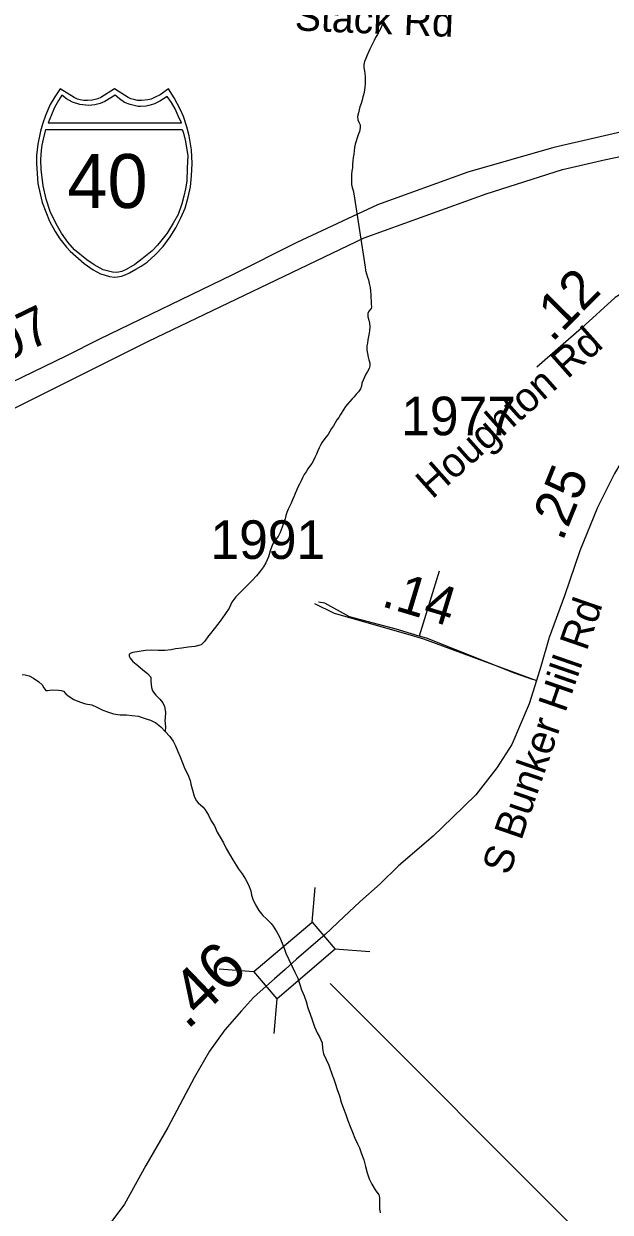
# Model space of a CAD drawing. Extents: x 1662474 to 1856135, y 779280 to 917889.
# Drawn here: x 1696708 to 1698609, y 852408 to 856260 of the extents above; entities that cross this region are included whole.
import ezdxf

# ---------------------------------------------------------------- set-up
doc = ezdxf.new("R2010")
doc.units = 0
for name, color, linetype in [('Exist Hydrographic Creek Single Shore', 7, 'Continuous'), ('Exist Road Non-System Type 51', 7, 'Continuous'), ('Exist Road Primary Interstate Divided Center Attributed', 7, 'Continuous'), ('Exist Road Primary Interstate Shield CELL', 7, 'Continuous'), ('Exist Road Primary Interstate Shield Number Label', 7, 'Continuous'), ('Exist Road Secondary Mileage Hundredths English Label', 7, 'Continuous'), ('Exist Road Secondary Mileage Tenths English Label', 7, 'Continuous'), ('Exist Road Secondary Structure Standard Bridge CELL', 7, 'Continuous'), ('Exist Road Secondary Structure Standard Bridge Number Label', 7, 'Continuous'), ('Exist Road Secondary Type 51 Attributed', 7, 'Continuous'), ('Exist Road Secondary Type 51 Label', 7, 'Continuous'), ('Exist Road Secondary Type 51 Number Label', 7, 'Continuous')]:
    doc.layers.add(name, color=color, linetype=linetype)

msp = doc.modelspace()

# ---------------------------------------------------------------- linework, layer by layer
at = {"layer": 'Exist Hydrographic Creek Single Shore'}
for points in [[(1697872, 856264.4), (1697868.5, 856253.9), (1697863.9, 856243.7), (1697858.9, 856234.2), (1697854.6, 856225), (1697847.9, 856215.3), (1697842.9, 856205.6), (1697838.6, 856196.7), (1697833.4, 856186.7), (1697828.9, 856177.5), (1697825, 856168.1), (1697821, 856157.8), (1697816.6, 856146.8), (1697812.4, 856137.6), (1697809.5, 856128.2), (1697809.5, 856118.2), (1697811.6, 856107.4), (1697813.1, 856098.2), (1697814.2, 856088), (1697814.2, 856077.2), (1697814, 856065.4), (1697813.5, 856054.7), (1697811.9, 856044.2), (1697809.5, 856032.9), (1697807.1, 856022.7), (1697804.2, 856012.7), (1697800.9, 856001.4), (1697797.4, 855990.4), (1697795.1, 855980.9), (1697792.8, 855970.7), (1697789.9, 855959.4), (1697790.1, 855948.9), (1697793.2, 855941.3), (1697798.2, 855931.9), (1697798.2, 855922.2), (1697795.6, 855910.4), (1697791.6, 855899.9), (1697788.5, 855890.1), (1697785.1, 855879.6), (1697782, 855869.7), (1697779.6, 855859.2), (1697778.2, 855847.9), (1697777, 855836.9), (1697775.1, 855826.4), (1697774.1, 855815.3), (1697773.5, 855804.1), (1697772.8, 855793.1), (1697771.5, 855782.2), (1697770.1, 855772.1), (1697769.9, 855760.8), (1697769.9, 855750.5), (1697770.1, 855739.2), (1697772.5, 855729), (1697775.1, 855719.3), (1697778, 855709.1), (1697813.8, 855470.8), (1697815.8, 855460), (1697818.8, 855449.5), (1697822.1, 855438.8), (1697824.5, 855429.8), (1697827.4, 855418.2), (1697830.2, 855405.6), (1697831.8, 855393.6), (1697832.6, 855382.3), (1697832.9, 855372.3), (1697833.4, 855361.8), (1697834.1, 855351.9), (1697835, 855341.1), (1697833.4, 855336.6), (1697826.2, 855328.2), (1697822.6, 855320.6), (1697823.4, 855310.6), (1697826, 855299.1), (1697828.1, 855289.4), (1697829.8, 855278.1), (1697828.6, 855266.3), (1697827.6, 855256.9), (1697825.5, 855246.4)], [(1697825.5, 855246.4), (1697823.4, 855235.3), (1697821.6, 855224.8), (1697819.5, 855216.4), (1697819.5, 855201.8), (1697821.9, 855191.5), (1697823.9, 855179.9), (1697825.8, 855170.5), (1697829.1, 855160.8), (1697829.5, 855151.3), (1697826.9, 855142.4), (1697822.1, 855133), (1697816.9, 855124.1), (1697812.4, 855114.3), (1697807.6, 855105.4), (1697803.2, 855094.9), (1697801.9, 855085.4), (1697799.2, 855076.8), (1697792.5, 855067.4), (1697785.4, 855059.5), (1697779, 855051.1), (1697772.5, 855044), (1697764.4, 855035.9), (1697756.5, 855027.4), (1697750.8, 855019.3), (1697745.5, 855010.7), (1697739.8, 855002.2), (1697738.4, 854999.9), (1697734.5, 854994.1), (1697728.4, 854983.9), (1697722.9, 854975.8), (1697716.9, 854966.1), (1697711.1, 854956.9), (1697705.6, 854948.2), (1697699.2, 854938), (1697693.8, 854929.3), (1697687.8, 854920.9), (1697680.6, 854911.8), (1697674.9, 854903.6), (1697669.4, 854894.7), (1697664.6, 854885.2), (1697660.4, 854875.8), (1697656, 854865), (1697650.8, 854854.2), (1697646.5, 854844.8), (1697641, 854835.1), (1697633.9, 854825.6), (1697627.9, 854817.2), (1697622.6, 854807.8), (1697616.9, 854798.9), (1697611.1, 854788.6), (1697606.4, 854778.4), (1697600.9, 854768.2), (1697595.9, 854757.7), (1697591.9, 854747.2), (1697587.5, 854737.4), (1697582.5, 854727.2), (1697578.8, 854717.2), (1697574.1, 854706.5), (1697569.6, 854697.3), (1697564.6, 854686.6), (1697560.4, 854676.3), (1697556.8, 854666.1), (1697554.4, 854655.8), (1697550.5, 854644.8), (1697550.5, 854644.3), (1697545.2, 854628.6), (1697539.1, 854611.5), (1697532.1, 854598.1), (1697519.2, 854581.8), (1697513.8, 854571.9), (1697506.6, 854552.2), (1697501.4, 854532.2), (1697491.9, 854512.8), (1697484.9, 854500.2), (1697475.1, 854486.8), (1697462, 854470.6), (1697447.6, 854455.9), (1697433.4, 854441.4), (1697425.8, 854432.8), (1697409.8, 854417.5), (1697394.9, 854402.3), (1697382.2, 854385), (1697373.2, 854366.1), (1697361.2, 854348.5), (1697349.4, 854331.4), (1697337.1, 854314.4), (1697324.8, 854298.6), (1697313, 854283.9), (1697306.9, 854276.1), (1697294.6, 854259.2), (1697282.2, 854246.7), (1697262, 854241.7), (1697240.5, 854240.1), (1697220.2, 854235.9), (1697199.9, 854233.8), (1697185.4, 854231.2), (1697164.4, 854228.3), (1697143.1, 854229.1), (1697123.2, 854229.6)], [(1697123.2, 854229.6), (1697102.2, 854228.8), (1697082, 854225.4), (1697061, 854222), (1697052.4, 854219.6), (1697049.5, 854215.9), (1697049.5, 854210.2), (1697052.4, 854203.6), (1697061.2, 854193.1), (1697077.2, 854179.8), (1697093.2, 854166.1), (1697108.8, 854154), (1697119, 854142.2), (1697119.2, 854129.9), (1697121.4, 854108.9), (1697125.2, 854098.1), (1697136, 854083.9), (1697148.4, 854071.1), (1697158.4, 854059.3), (1697164.1, 854047.8), (1697166.8, 854028.6), (1697165.5, 854009.7), (1697164.9, 854002.1), (1697166.8, 853981.9), (1697166.5, 853966.1)], [(1696702.5, 854150.6), (1696712.2, 854149.6), (1696724.8, 854146.7), (1696739, 854139.6), (1696756, 854127.8), (1696766.8, 854117.3), (1696772.9, 854107.3), (1696779.4, 854099.2)], [(1696779.4, 854099.2), (1696784.9, 854099.2), (1696800.1, 854101.2), (1696820.4, 854100.5), (1696829, 854098.9), (1696836.1, 854097.3), (1696844.5, 854088.9), (1696851.9, 854081.9), (1696869.9, 854070.3), (1696888.6, 854062.7), (1696907.2, 854055.6), (1696928.5, 854052.8), (1696945, 854044.9), (1696963.4, 854035.1), (1696981.8, 854028.6), (1696998.2, 854023.6), (1697019.8, 854019.9), (1697040.5, 854019.9), (1697058.6, 854018.6), (1697079.1, 854016.2), (1697088.5, 854012.3), (1697107.1, 854005.8), (1697118.2, 854002.6), (1697135.8, 853994.4), (1697152.4, 853981.3), (1697166.5, 853966.1)], [(1697166.5, 853966.1), (1697180.9, 853950.1), (1697191.4, 853935.4), (1697199, 853920.2), (1697207.1, 853901.3), (1697214.8, 853883.9), (1697221.9, 853865.3), (1697229.5, 853845.4), (1697239.2, 853826.8), (1697246.8, 853807.3), (1697249.4, 853795.2), (1697254.4, 853776.1), (1697259.9, 853756.9), (1697266.2, 853742.5), (1697272.8, 853734.9), (1697289.1, 853721), (1697295.6, 853712.3), (1697306.1, 853695), (1697315.2, 853676.4), (1697326.1, 853660.1), (1697334.8, 853640.1), (1697344.1, 853623.6), (1697355, 853605.8), (1697364.1, 853587.4), (1697374.1, 853568.8), (1697385.1, 853550.4), (1697396.4, 853532.8), (1697402.8, 853522.8), (1697415.2, 853505.2), (1697426, 853487.7), (1697435.8, 853469.1), (1697443.6, 853449.6), (1697446, 853435.9), (1697450.2, 853423.1), (1697458.4, 853405), (1697470.1, 853386.6), (1697482.5, 853370.4), (1697494.5, 853359.3), (1697509.2, 853344.6), (1697516.4, 853336), (1697526.9, 853318.4), (1697536.9, 853300.6), (1697545.2, 853280.9), (1697552.9, 853261.4), (1697557.5, 853247.8), (1697576.5, 853207.1), (1697586.1, 853186.4), (1697595.9, 853166.7), (1697603, 853146.2), (1697608, 853129.7), (1697616.1, 853109.5), (1697622.9, 853091.6), (1697628.6, 853070.9), (1697635.8, 853050.2), (1697642.4, 853031.5), (1697649.9, 853009.2), (1697658.9, 852990.3), (1697666.5, 852977.2), (1697674.9, 852957), (1697676.1, 852939.1), (1697678.8, 852921.8), (1697688.2, 852903.4), (1697696.1, 852885.3), (1697709.5, 852847)], [(1697709.5, 852847), (1697710, 852846), (1697716.9, 852826.8), (1697724, 852806.1), (1697731.5, 852785.4), (1697736.2, 852764.9), (1697743.9, 852744.9), (1697752, 852725.2), (1697757.8, 852705.6), (1697765.6, 852686.7), (1697773.5, 852667.8), (1697780.9, 852648.6), (1697789.5, 852630), (1697795.6, 852616.9), (1697802.6, 852597.4), (1697809.8, 852577.8), (1697815, 852556.8), (1697820.8, 852536.3), (1697827.4, 852516.9), (1697835.8, 852499.8), (1697846.2, 852480.6), (1697858.6, 852464.6), (1697860.4, 852455.7), (1697860.6, 852435), (1697861.2, 852420.8), (1697863.2, 852406.6)]]:
    msp.add_lwpolyline(points, dxfattribs=at)
at = {"layer": 'Exist Road Non-System Type 51'}
msp.add_line((1698054.1, 854486.2), (1697989.6, 854275.6), dxfattribs=at)
for points in [[(1697989.6, 854275.6), (1697914.9, 854298.1), (1697763.2, 854337.6), (1697683.4, 854381.8), (1697662.9, 854385.7)], [(1698356.8, 854134.5), (1698298.1, 854155), (1698013.1, 854268.6), (1697989.6, 854275.6)]]:
    msp.add_lwpolyline(points, dxfattribs=at)
at = {"layer": 'Exist Road Primary Interstate Divided Center Attributed'}
for points in [[(1699122.5, 855992.3), (1698989.8, 855972.1), (1698944.2, 855965.1), (1698711.6, 855925.3), (1698425.8, 855858.6), (1698146.8, 855778.9), (1697854.5, 855672.6), (1697593.2, 855550.5), (1697383.8, 855445.9), (1696950.6, 855236.6), (1696845.9, 855184.2), (1696522.3, 855027.2), (1696265.2, 854898.8), (1694007, 853791.3)], [(1694068.7, 853740.5), (1696095.4, 854727), (1696525.5, 854938.2), (1697112.2, 855231.6), (1697810.6, 855565.9), (1698206.5, 855709), (1698453.4, 855787.5), (1698593.8, 855820.2), (1698895.7, 855882.8), (1698977.9, 855894.5), (1699057, 855905.7), (1699105.6, 855910.2)]]:
    msp.add_lwpolyline(points, dxfattribs=at)
at = {"layer": 'Exist Road Primary Interstate Shield CELL'}
for points in [[(1697001.7, 855439), (1697011.2, 855439.9), (1697023.9, 855442.4), (1697036.3, 855446.4), (1697050.4, 855452.7), (1697071.3, 855464.2), (1697088, 855474), (1697107.4, 855487), (1697133.5, 855510.7), (1697159.5, 855538.1), (1697182.5, 855569.2), (1697200.8, 855598.2), (1697216.8, 855631.3), (1697230.3, 855662.3), (1697240.9, 855697.6), (1697248, 855731.8), (1697251.6, 855767.5), (1697253.9, 855807.1), (1697251.3, 855851.6), (1697243.5, 855897.2), (1697236.2, 855925.5), (1697225.2, 855959.5), (1697216.2, 855981.2), (1697195.4, 856019.6), (1697176.6, 856049.2), (1697149.4, 856030), (1697131.6, 856020.6), (1697120.8, 856015.7), (1697109.6, 856013.5), (1697089.1, 856011.1), (1697076.3, 856011.6), (1697064.3, 856014.3), (1697054.2, 856016.5), (1697045.9, 856020.6), (1697001.7, 856049.2), (1696957.4, 856020.6), (1696948.1, 856016.3), (1696938.6, 856014.3), (1696929.5, 856011.8), (1696914.4, 856011.1), (1696902.8, 856011.4), (1696890.9, 856013.5), (1696881.5, 856015.5), (1696871, 856020.6), (1696825.9, 856049.2), (1696808.2, 856023.5), (1696793.7, 855998.1), (1696778.4, 855962.1), (1696768.8, 855934.3), (1696762, 855911.4), (1696753.7, 855869.5), (1696749.3, 855832.9), (1696748.6, 855807.1), (1696753.3, 855742.6), (1696760.4, 855708.2), (1696767.6, 855680.4), (1696791.5, 855620.4), (1696809.4, 855586.8), (1696824.8, 855562.6), (1696846.4, 855535.5), (1696858.1, 855522.5), (1696902.9, 855483.3), (1696932.8, 855462.9), (1696956.7, 855450), (1696968, 855445.7), (1696985.5, 855440.8)], [(1696831.3, 856028.5), (1696820.3, 856011.5), (1696807.6, 855988.7), (1696797.5, 855965), (1696787.1, 855938.9), (1697218.7, 855938.7), (1697208.6, 855961.1), (1697197.9, 855983.7), (1697186.6, 856004.2), (1697172.9, 856024.1), (1697148.7, 856008.9), (1697131.1, 856000.5), (1697116.9, 855995.6), (1697104.9, 855993), (1697086.3, 855991.5), (1697078, 855992), (1697052.1, 855997.9), (1697034.5, 856005), (1697017.8, 856016.2), (1697004.3, 856028.9), (1696970.1, 856008.2), (1696954.9, 856001.5), (1696937.5, 855997.1), (1696918.4, 855994.7), (1696889, 855997.9), (1696865.9, 856005.8), (1696846, 856016.2)], [(1697221.2, 855917.4), (1697225.8, 855905.2), (1697232.2, 855878.2), (1697235.5, 855857.3), (1697239, 855833.3), (1697237.8, 855792.2), (1697235.8, 855749.6), (1697231.9, 855724.4), (1697226.6, 855701.5), (1697219.5, 855676), (1697208, 855642.2), (1697192, 855613.5), (1697172.2, 855581.7), (1697150.7, 855553.9), (1697141.4, 855542.3), (1697123.6, 855523.6), (1697091.4, 855497.7), (1697067.9, 855480.2), (1697039.7, 855463.5), (1697025.4, 855457.2), (1697008.8, 855453.7), (1696995.1, 855454.6), (1696978.4, 855459), (1696965, 855462.7), (1696935.6, 855478.6), (1696911.7, 855494.6), (1696871.9, 855527.2), (1696850.5, 855552.3), (1696830.4, 855581.7), (1696812.6, 855611.8), (1696793.5, 855651.5), (1696780, 855691.4), (1696770.2, 855734.4), (1696763.6, 855787.1), (1696762.9, 855819.1), (1696764.9, 855850), (1696767.8, 855866.1), (1696771.7, 855886.2), (1696779.6, 855917.2)]]:
    msp.add_lwpolyline(points, close=True, dxfattribs=at)
at = {"layer": 'Exist Road Secondary Structure Standard Bridge CELL'}
for p, q in [((1697642.7, 853348.5), (1697651.8, 853461.3)), ((1697716.1, 853262.3), (1697828.9, 853253.2)), ((1697340.8, 853197.4), (1697453.6, 853188.3)), ((1697519.5, 852987.3), (1697528.6, 853100.1))]:
    msp.add_line(p, q, dxfattribs=at)
msp.add_lwpolyline([(1697453.6, 853188.3), (1697642.4, 853348.9), (1697717.4, 853260.7), (1697528.6, 853100.1)], close=True, dxfattribs=at)
at = {"layer": 'Exist Road Secondary Structure Standard Bridge Number Label'}
msp.add_line((1697700.4, 853149.9), (1699311.9, 851538.4), dxfattribs=at)
at = {"layer": 'Exist Road Secondary Type 51 Attributed'}
for points in [[(1698935.2, 855341.8), (1698860, 855384.3), (1698812.4, 855406.1), (1698762.8, 855416), (1698711.3, 855414), (1698671.7, 855402.1), (1698624.1, 855372.4), (1698515.1, 855273.3), (1698370.4, 855146.5)], [(1698935.2, 855341.8), (1698829.1, 855163.1), (1698704.1, 854941.1), (1698622.2, 854802.8), (1698566.8, 854692.7), (1698509.9, 854551.7), (1698460, 854405.9), (1698410.2, 854270.8), (1698384.1, 854176.6), (1698369.8, 854131.3)], [(1697649.5, 854381), (1697713.8, 854350.3), (1697960.2, 854279.1), (1698003, 854266.2), (1698369.8, 854131.3)], [(1698369.8, 854131.3), (1698346, 854056.4), (1698290, 853923.9), (1698240.5, 853848.9), (1698172.8, 853761.4), (1698096.7, 853686.9), (1698034.6, 853627.1), (1697922.4, 853531.5), (1697862.5, 853472.3), (1697797.4, 853414.1), (1697745.4, 853365.9), (1697684.3, 853308.5), (1697591.3, 853228.3)], [(1697591.3, 853228.3), (1697554.5, 853195.3), (1697520, 853165.1), (1697474.3, 853123.5), (1697451.8, 853103.9), (1697413.1, 853061.4), (1697359.3, 852999), (1697309.3, 852930.1), (1697261.2, 852846), (1697214, 852756.3), (1697174.3, 852683.5), (1697103.2, 852559.9), (1697033.9, 852434.1), (1696983.8, 852366.4), (1696879.5, 852281.1)]]:
    msp.add_lwpolyline(points, dxfattribs=at)

# ---------------------------------------------------------------- texts
at = {"layer": 'Exist Road Primary Interstate Shield Number Label'}
msp.add_text('40', height=175, dxfattribs=at).set_placement((1696848.8, 855662.8))
at = {"layer": 'Exist Road Secondary Mileage Hundredths English Label'}
for s, height, rotation, p in [('.25', 125, 68.0239, (1698453.9, 854579.8)), ('.14', 125, 343.2174, (1697863.2, 854373.6)), ('.46', 150, 43.9471, (1697237.8, 852996.5))]:
    msp.add_text(s, height=height, rotation=rotation, dxfattribs=at).set_placement(p)
at = {"layer": 'Exist Road Secondary Mileage Tenths English Label'}
for s, rotation, p in [('.12', 45.2898, (1698420.3, 855224.9)), ('1.07', 25.8695, (1696516.3, 855098.1))]:
    msp.add_text(s, height=125, rotation=rotation, dxfattribs=at).set_placement(p)
at = {"layer": 'Exist Road Secondary Type 51 Label'}
for s, rotation, p in [('Stack Rd', 357.6254, (1697584.9, 856238.4)), ('Houghton Rd', 41.6475, (1698031.4, 854716.9)), ('S Bunker Hill Rd', 70.9526, (1698280.8, 853497.1))]:
    msp.add_text(s, height=95, rotation=rotation, dxfattribs=at).set_placement(p)
at = {"layer": 'Exist Road Secondary Type 51 Number Label'}
for s, p in [('1977', (1697931.1, 854926.4)), ('1991', (1697312.8, 854525.6))]:
    msp.add_text(s, height=125, dxfattribs=at).set_placement(p)

doc.saveas('drawing.dxf')
